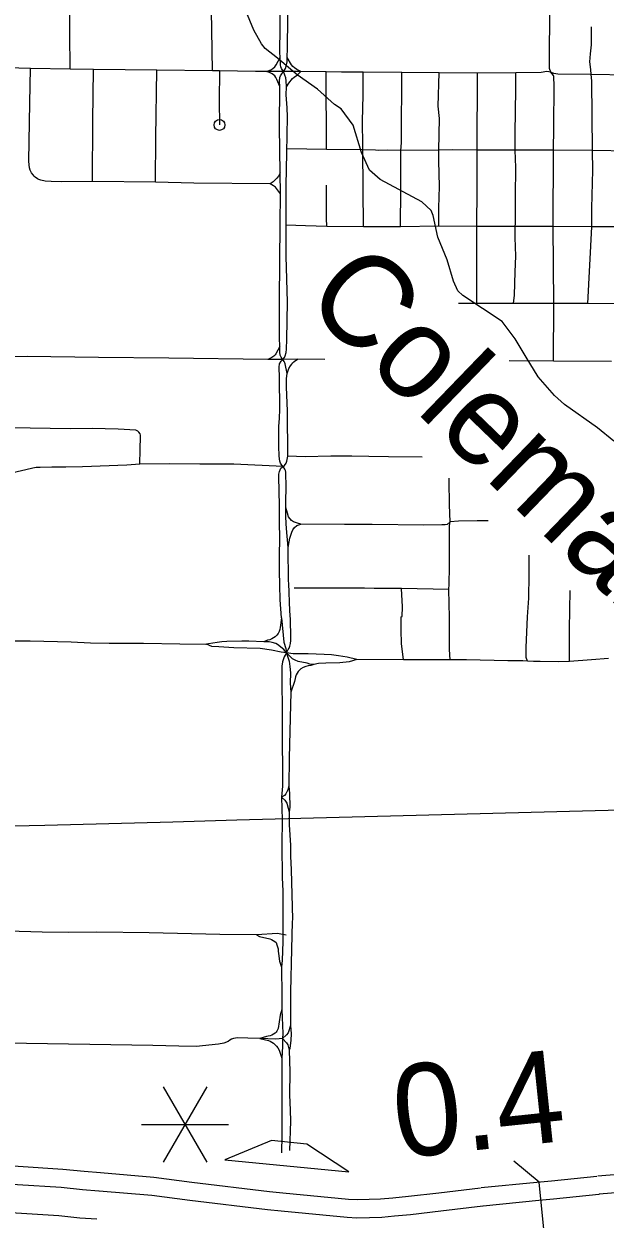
# Model space of a CAD drawing. Extents: x -19 to 366, y -4 to 359.
# Drawn here: x 151.042 to 151.546, y 191.169 to 192.207 of the extents above; entities that cross this region are included whole.
import ezdxf

# ---------------------------------------------------------------- set-up
doc = ezdxf.new("R2010")
doc.units = 0
for name, color, linetype in [('R_Exist Surface Annot', 7, 'Continuous'), ('R_Striping', 7, 'Continuous'), ('R_Temp Easement', 7, 'Continuous'), ('R_Water', 7, 'Continuous'), ('R_Xsect Slope', 7, 'Continuous'), ('Sheet Fence', 7, 'Continuous'), ('T_Vehicle Path Lt Minor', 7, 'Continuous')]:
    doc.layers.add(name, color=color, linetype=linetype)

msp = doc.modelspace()

# ---------------------------------------------------------------- linework, layer by layer
at = {"layer": 'R_Exist Surface Annot'}
for p, q in [((151.1068, 191.1935), (151.1067, 191.1935)), ((151.5411, 191.1907), (151.5408, 191.1906)), ((151.4402, 191.1804), (151.4399, 191.1804)), ((151.2649, 191.176), (151.265, 191.176))]:
    msp.add_line(p, q, dxfattribs=at)
for points in [[(150.7784, 191.1964), (150.7788, 191.2126), (150.8024, 191.2148), (150.8181, 191.216), (150.8643, 191.2183), (150.8774, 191.2186), (150.8883, 191.2187), (150.907, 191.2185), (150.9296, 191.2177), (150.96, 191.2174), (151.0367, 191.2151), (151.0753, 191.2127), (151.0939, 191.2107), (151.108, 191.2096)], [(151.1082, 191.2096), (151.1544, 191.2056), (151.1875, 191.2012), (151.2549, 191.1932), (151.2665, 191.1921)], [(151.5397, 191.2067), (151.5716, 191.2095), (151.5917, 191.2112), (151.6106, 191.2124), (151.6209, 191.2127), (151.6489, 191.2132), (151.6648, 191.213)], [(151.1067, 191.1935), (151.0924, 191.1947), (151.0739, 191.1966), (151.036, 191.199), (150.9596, 191.2013), (150.9292, 191.2016), (150.9067, 191.2024), (150.8883, 191.2026), (150.8777, 191.2025), (150.8649, 191.2022), (150.8191, 191.1999), (150.8038, 191.1988), (150.7784, 191.1964)], [(151.4386, 191.1965), (151.487, 191.2012), (151.4996, 191.2024), (151.5391, 191.2066)], [(151.265, 191.176), (151.2532, 191.1772), (151.1855, 191.1852), (151.1526, 191.1896), (151.1068, 191.1935)], [(151.2665, 191.1921), (151.3234, 191.1866), (151.3308, 191.1862), (151.3412, 191.1865), (151.3513, 191.1868), (151.3619, 191.1877), (151.3756, 191.189), (151.4017, 191.1921), (151.438, 191.1964)], [(151.5408, 191.1906), (151.5012, 191.1864), (151.4886, 191.1852), (151.4402, 191.1804)], [(151.6646, 191.1969), (151.649, 191.1971), (151.6212, 191.1967), (151.6114, 191.1963), (151.5929, 191.1951), (151.573, 191.1934), (151.5411, 191.1907)], [(151.4399, 191.1804), (151.4036, 191.1761), (151.3773, 191.1729), (151.3633, 191.1717), (151.3523, 191.1707), (151.3417, 191.1704), (151.3306, 191.1701), (151.3222, 191.1705), (151.2649, 191.176)], [(151.1048, 191.169), (151.0902, 191.1701), (151.0718, 191.1721), (151.0348, 191.1744), (150.9591, 191.1767), (150.9286, 191.177), (150.9061, 191.1778), (150.8882, 191.178), (150.878, 191.1779), (150.8658, 191.1776), (150.8206, 191.1753), (150.8058, 191.1742), (150.7783, 191.1717), (150.7785, 191.1555)]]:
    msp.add_lwpolyline(points, dxfattribs=at)
at = {"layer": 'R_Striping'}
for points in [[(151.2642, 192.178), (151.2639, 192.1828), (151.264, 192.2039), (151.2642, 192.2485), (151.2652, 192.3325), (151.2654, 192.3358)], [(151.2702, 192.1781), (151.2704, 192.1863), (151.2712, 192.2637), (151.2713, 192.3032), (151.2718, 192.3308), (151.2718, 192.3359)], [(151.0818, 192.168), (151.0815, 192.1992), (151.0815, 192.2071), (151.0818, 192.2285)], [(151.2052, 192.1664), (151.2047, 192.2021), (151.2046, 192.2067), (151.2042, 192.2216)], [(151.499, 192.1653), (151.498, 192.1685), (151.4978, 192.1728), (151.4982, 192.2217)], [(151.534, 192.1632), (151.5337, 192.1677), (151.533, 192.1742), (151.5334, 192.1813), (151.5342, 192.1892), (151.5344, 192.1964), (151.5343, 192.2048)], [(151.2523, 192.1659), (151.2559, 192.1674), (151.2576, 192.1685), (151.2593, 192.1699), (151.2607, 192.1718), (151.2642, 192.178)], [(151.267, 192.1659), (151.2652, 192.1684), (151.2645, 192.17), (151.2644, 192.1716), (151.2642, 192.178)], [(151.267, 192.1659), (151.2686, 192.1685), (151.2696, 192.1717), (151.2701, 192.1742), (151.2702, 192.1781)], [(151.282, 192.1659), (151.2784, 192.1677), (151.2764, 192.1691), (151.2751, 192.1703), (151.2739, 192.1718), (151.2702, 192.1781)], [(151.0472, 192.1686), (151.017, 192.1695)], [(151.0495, 192.0761), (151.0482, 192.078), (151.0471, 192.0803), (151.0465, 192.0822), (151.0461, 192.0848), (151.046, 192.0881), (151.0466, 192.1386), (151.0472, 192.1686)], [(151.0818, 192.168), (151.0472, 192.1686)], [(151.1021, 192.1677), (151.0818, 192.168)], [(151.1011, 192.0703), (151.1013, 192.1231), (151.1021, 192.1677)], [(151.157, 192.1671), (151.1021, 192.1677)], [(151.1559, 192.0698), (151.1562, 192.1086), (151.157, 192.1671)], [(151.2052, 192.1664), (151.157, 192.1671)], [(151.2115, 192.1664), (151.2052, 192.1664)], [(151.2115, 192.1664), (151.2111, 192.1403), (151.2114, 192.1195)], [(151.2523, 192.1659), (151.2426, 192.1658), (151.2115, 192.1664)], [(151.2637, 192.1528), (151.2612, 192.159), (151.2603, 192.1607), (151.2594, 192.162), (151.2583, 192.163), (151.2571, 192.1639), (151.2549, 192.1649), (151.2523, 192.1659)], [(151.267, 192.1659), (151.2523, 192.1659)], [(151.2637, 192.1528), (151.2636, 192.1575), (151.2639, 192.1606), (151.2644, 192.162), (151.2648, 192.163), (151.267, 192.1659)], [(151.2696, 192.1526), (151.2692, 192.1577), (151.2689, 192.1605), (151.2682, 192.1628), (151.267, 192.1659)], [(151.282, 192.1659), (151.267, 192.1659)], [(151.2696, 192.1526), (151.2715, 192.1557), (151.2747, 192.1599), (151.2761, 192.1611), (151.2792, 192.163), (151.282, 192.1659)], [(151.3041, 192.1656), (151.282, 192.1659)], [(151.3042, 192.0982), (151.3041, 192.1656)], [(151.3362, 192.1652), (151.3173, 192.1654), (151.3041, 192.1656)], [(151.3359, 192.0979), (151.3356, 192.1262), (151.3358, 192.1305), (151.3362, 192.1487), (151.3361, 192.1606), (151.3362, 192.1652)], [(151.3698, 192.1649), (151.3362, 192.1652)], [(151.3687, 192.0973), (151.3693, 192.1039), (151.3694, 192.1078), (151.3698, 192.1649)], [(151.4021, 192.1647), (151.3698, 192.1649)], [(151.4019, 192.0977), (151.4023, 192.125), (151.4013, 192.1357), (151.4021, 192.1647)], [(151.4355, 192.1645), (151.4021, 192.1647)], [(151.4352, 192.0976), (151.4355, 192.1645)], [(151.4687, 192.1648), (151.4355, 192.1645)], [(151.4682, 192.0975), (151.4681, 192.1122), (151.4687, 192.1507), (151.4686, 192.1608), (151.4687, 192.1648)], [(151.499, 192.1653), (151.4955, 192.166), (151.4907, 192.165), (151.4687, 192.1648)], [(151.5014, 192.0975), (151.5015, 192.1169), (151.5018, 192.1546), (151.5017, 192.16), (151.5015, 192.1616), (151.5012, 192.1625), (151.499, 192.1653)], [(151.534, 192.1632), (151.505, 192.1637), (151.5016, 192.1641), (151.499, 192.1653)], [(151.5352, 192.0972), (151.5345, 192.1578), (151.534, 192.1632)], [(151.5663, 192.1626), (151.534, 192.1632)], [(151.2642, 192.078), (151.2635, 192.1178), (151.2637, 192.1528)], [(151.2694, 192.0324), (151.2692, 192.0668), (151.2699, 192.0954), (151.2704, 192.1266), (151.2702, 192.1344), (151.2694, 192.1457), (151.2696, 192.1526)], [(151.3042, 192.0982), (151.27, 192.0986)], [(151.3359, 192.0979), (151.3042, 192.0982)], [(151.3364, 192.0311), (151.3359, 192.0979)], [(151.3687, 192.0973), (151.3569, 192.0975), (151.3491, 192.0974), (151.3467, 192.0976), (151.3359, 192.0979)], [(151.3686, 192.0311), (151.3689, 192.0637), (151.3687, 192.0973)], [(151.4019, 192.0977), (151.3687, 192.0973)], [(151.4017, 192.0315), (151.4017, 192.0476), (151.4023, 192.066), (151.4019, 192.0882), (151.4019, 192.0977)], [(151.4352, 192.0976), (151.4139, 192.0979), (151.4019, 192.0977)], [(151.4348, 192.0314), (151.4352, 192.064), (151.4352, 192.0976)], [(151.4682, 192.0975), (151.4352, 192.0976)], [(151.4682, 192.0313), (151.4683, 192.034), (151.4683, 192.0576), (151.4685, 192.0824), (151.4682, 192.0975)], [(151.5014, 192.0975), (151.4682, 192.0975)], [(151.5011, 192.0312), (151.5014, 192.0975)], [(151.5352, 192.0972), (151.5014, 192.0975)], [(151.5345, 192.0311), (151.5346, 192.0473), (151.5356, 192.0803), (151.5352, 192.0972)], [(151.5672, 192.0968), (151.5352, 192.0972)], [(151.1011, 192.0703), (151.0741, 192.0701), (151.0652, 192.0703), (151.06, 192.0707), (151.0563, 192.0715), (151.0545, 192.0721), (151.0533, 192.0728), (151.0515, 192.074), (151.0505, 192.0749), (151.0495, 192.0761)], [(151.2642, 192.078), (151.2625, 192.0749), (151.2612, 192.0733), (151.258, 192.0702), (151.2553, 192.0682)], [(151.2643, 192.0596), (151.2642, 192.078)], [(151.1559, 192.0698), (151.1011, 192.0703)], [(151.2553, 192.0682), (151.189, 192.0688), (151.1559, 192.0698)], [(151.2643, 192.0596), (151.2599, 192.0655), (151.2583, 192.0667), (151.2553, 192.0682)], [(151.3045, 192.0314), (151.3042, 192.0386), (151.3044, 192.0541), (151.3044, 192.0672)], [(151.2642, 192.0335), (151.2643, 192.0596)], [(151.2638, 191.9272), (151.2636, 191.9345), (151.2636, 191.9651), (151.2636, 191.9672), (151.2642, 192.0335)], [(151.2703, 191.9655), (151.2694, 192.0056), (151.2694, 192.0324)], [(151.3045, 192.0314), (151.286, 192.0319), (151.2694, 192.0324)], [(151.3364, 192.0311), (151.3045, 192.0314)], [(151.3686, 192.0311), (151.3398, 192.031), (151.3364, 192.0311)], [(151.4017, 192.0315), (151.3686, 192.0311)], [(151.4348, 192.0314), (151.4017, 192.0315)], [(151.4349, 191.9643), (151.4347, 191.9924), (151.4348, 192.0314)], [(151.4682, 192.0313), (151.4348, 192.0314)], [(151.4685, 192.0056), (151.4682, 192.0218), (151.4682, 192.0313)], [(151.5011, 192.0312), (151.4682, 192.0313)], [(151.5016, 191.9645), (151.5011, 192.0312)], [(151.5345, 192.0311), (151.5011, 192.0312)], [(151.5311, 191.9644), (151.5345, 192.0311)], [(151.567, 192.031), (151.5345, 192.0311)], [(151.4681, 191.9919), (151.4685, 192.0056)], [(151.4665, 191.9644), (151.4674, 191.9717), (151.4681, 191.9919)], [(151.2663, 191.9157), (151.2677, 191.9174), (151.2684, 191.9189), (151.2693, 191.9219), (151.2696, 191.9248), (151.2699, 191.9334), (151.2703, 191.9655)], [(151.4349, 191.9643), (151.419, 191.9644)], [(151.4665, 191.9644), (151.4349, 191.9643)], [(151.5016, 191.9645), (151.4665, 191.9644)], [(151.5014, 191.9143), (151.5016, 191.9645)], [(151.5311, 191.9644), (151.5016, 191.9645)], [(151.5656, 191.9642), (151.5311, 191.9644)], [(151.2638, 191.9272), (151.2604, 191.9208), (151.2596, 191.9197), (151.2585, 191.9187), (151.2568, 191.9176), (151.2534, 191.9159)], [(151.2663, 191.9157), (151.2648, 191.9177), (151.264, 191.9194), (151.2637, 191.9222), (151.2638, 191.9272)], [(151.1063, 191.9176), (151.0443, 191.9184), (151.0213, 191.9181)], [(151.1673, 191.9169), (151.1063, 191.9176)], [(151.2534, 191.9159), (151.1673, 191.9169)], [(151.2663, 191.9157), (151.2534, 191.9159)], [(151.2667, 191.8227), (151.2655, 191.824), (151.2643, 191.8258), (151.2637, 191.8276), (151.2631, 191.8318), (151.2629, 191.8405), (151.2629, 191.858), (151.2636, 191.8646), (151.2637, 191.8727), (151.2636, 191.9001), (151.2632, 191.9092), (151.2634, 191.912), (151.2648, 191.9142), (151.2663, 191.9157)], [(151.2792, 191.916), (151.2663, 191.9157)], [(151.2701, 191.9036), (151.2685, 191.9121), (151.2682, 191.913), (151.2676, 191.9141), (151.2663, 191.9157)], [(151.2701, 191.9036), (151.2717, 191.908), (151.273, 191.9102), (151.2741, 191.9118), (151.2749, 191.9128), (151.2761, 191.9139), (151.2792, 191.916)], [(151.3029, 191.9159), (151.2792, 191.916)], [(151.5014, 191.9143), (151.463, 191.9146)], [(151.5516, 191.9141), (151.5014, 191.9143)], [(151.2707, 191.8318), (151.2703, 191.8709), (151.2697, 191.892), (151.2697, 191.8994), (151.2701, 191.9036)], [(151.1424, 191.8513), (151.1414, 191.8527), (151.1406, 191.8534), (151.1398, 191.8539), (151.1388, 191.8543), (151.1233, 191.8552), (151.1008, 191.8557), (151.0819, 191.8555), (151.0295, 191.8563), (151.0204, 191.8567), (151.0168, 191.8566)], [(151.1421, 191.8249), (151.1425, 191.8377), (151.1428, 191.849), (151.1427, 191.8501), (151.1424, 191.8513)], [(151.1421, 191.8249), (151.131, 191.8241), (151.0925, 191.8226), (151.078, 191.8223), (151.0659, 191.8224), (151.0557, 191.8221), (151.0522, 191.8219), (151.0494, 191.8215), (151.0433, 191.8198), (151.0321, 191.8173), (151.025, 191.8169), (151.0218, 191.8169), (151.017, 191.8173)], [(151.2667, 191.8227), (151.2238, 191.8248), (151.1943, 191.8248), (151.1679, 191.8251), (151.1421, 191.8249)], [(151.2653, 191.6913), (151.2642, 191.7071), (151.2638, 191.7199), (151.2638, 191.721), (151.2636, 191.7312), (151.2636, 191.745), (151.2638, 191.7608), (151.2634, 191.7738), (151.2634, 191.789), (151.2629, 191.8139), (151.263, 191.8162), (151.2635, 191.8184), (151.2646, 191.8213), (151.2667, 191.8227)], [(151.2667, 191.8227), (151.2679, 191.8236), (151.2693, 191.8257), (151.2699, 191.8276), (151.2707, 191.8318)], [(151.2691, 191.7872), (151.2691, 191.7907), (151.2693, 191.8067), (151.2691, 191.816), (151.269, 191.8179), (151.2686, 191.8195), (151.2682, 191.8205), (151.2667, 191.8227)], [(151.3873, 191.831), (151.3581, 191.8313), (151.341, 191.8315), (151.3264, 191.8319), (151.3081, 191.8318), (151.2859, 191.8313), (151.2707, 191.8318)], [(151.4115, 191.7749), (151.4111, 191.7895), (151.4109, 191.8105), (151.4109, 191.8126)], [(151.2711, 191.7525), (151.2695, 191.7689), (151.2694, 191.7732), (151.2691, 191.7794), (151.2691, 191.7872)], [(151.282, 191.7727), (151.279, 191.7735), (151.2755, 191.7748), (151.2738, 191.776), (151.2714, 191.7792), (151.2704, 191.7824), (151.2691, 191.7872)], [(151.2711, 191.7525), (151.2725, 191.7606), (151.2741, 191.7658), (151.2751, 191.7678), (151.2764, 191.7698), (151.2785, 191.7717), (151.282, 191.7727)], [(151.4115, 191.7749), (151.4089, 191.7724), (151.4073, 191.7722), (151.4045, 191.7721), (151.3888, 191.7719), (151.344, 191.7724), (151.32, 191.7726), (151.282, 191.7727)], [(151.4106, 191.7159), (151.4109, 191.7205), (151.411, 191.7356), (151.4111, 191.7717), (151.4115, 191.7749)], [(151.4446, 191.7756), (151.4351, 191.7757), (151.4189, 191.7755), (151.4115, 191.7749)], [(151.2697, 191.661), (151.271, 191.664), (151.2718, 191.665), (151.2724, 191.6667), (151.2729, 191.669), (151.2732, 191.6716), (151.2734, 191.6745), (151.2731, 191.69), (151.2725, 191.6974), (151.2715, 191.7212), (151.2714, 191.7235), (151.2711, 191.7525)], [(151.4788, 191.6539), (151.4775, 191.657), (151.4777, 191.6656), (151.4788, 191.6923), (151.4798, 191.7085), (151.48, 191.714), (151.4803, 191.7232), (151.4803, 191.7432), (151.4803, 191.7459)], [(151.3694, 191.7168), (151.3456, 191.717), (151.3374, 191.7171), (151.2763, 191.7171)], [(151.3712, 191.655), (151.3695, 191.6692), (151.3691, 191.6807), (151.369, 191.6922), (151.3701, 191.6926), (151.3704, 191.7011), (151.3694, 191.7168)], [(151.4106, 191.7159), (151.3694, 191.7168)], [(151.4116, 191.6549), (151.411, 191.6638), (151.4111, 191.6918), (151.4106, 191.7159)], [(151.5153, 191.6536), (151.5152, 191.6815), (151.5157, 191.7152)], [(151.2653, 191.6913), (151.2642, 191.6831), (151.2638, 191.6812), (151.2631, 191.6795), (151.2622, 191.6778), (151.2611, 191.6763), (151.2597, 191.675), (151.2583, 191.6739), (151.2567, 191.6731), (151.255, 191.6724), (151.2532, 191.6719), (151.2498, 191.6707)], [(151.2653, 191.6913), (151.2673, 191.6704), (151.2689, 191.6648), (151.2697, 191.661)], [(151.2002, 191.6684), (151.1994, 191.6682), (151.177, 191.6684), (151.1453, 191.6692), (151.1157, 191.6691), (151.0993, 191.6695), (151.0825, 191.6702), (151.047, 191.6711), (151.0186, 191.6712)], [(151.2498, 191.6707), (151.237, 191.6712), (151.2308, 191.6712), (151.2178, 191.6708), (151.2134, 191.6706), (151.2094, 191.6701), (151.2018, 191.6689), (151.2002, 191.6684)], [(151.2697, 191.661), (151.2649, 191.6617), (151.2566, 191.6633), (151.2467, 191.6647), (151.2239, 191.6654), (151.2108, 191.6661), (151.2047, 191.6666), (151.2002, 191.6684)], [(151.2697, 191.661), (151.2672, 191.6639), (151.2617, 191.6683), (151.2603, 191.669), (151.2571, 191.6701), (151.2545, 191.6705), (151.2498, 191.6707)], [(151.2697, 191.661), (151.2676, 191.6576), (151.2661, 191.6531), (151.2655, 191.6493), (151.2654, 191.6448), (151.2655, 191.6329), (151.2658, 191.615), (151.2659, 191.5983), (151.266, 191.5451), (151.2652, 191.5357)], [(151.2697, 191.661), (151.2706, 191.6572), (151.2718, 191.6538), (151.2724, 191.6492), (151.2729, 191.6435), (151.2728, 191.6348), (151.2732, 191.6268)], [(151.2934, 191.6508), (151.2899, 191.6512), (151.2875, 191.6519), (151.2796, 191.6536), (151.2771, 191.6545), (151.2749, 191.6559), (151.2721, 191.6583), (151.2697, 191.661)], [(151.3306, 191.6551), (151.3221, 191.6571), (151.3148, 191.6584), (151.3087, 191.6592), (151.3023, 191.6595), (151.2884, 191.66), (151.284, 191.6602), (151.2782, 191.66), (151.2754, 191.66), (151.2697, 191.661)], [(151.5491, 191.656), (151.5344, 191.6548), (151.5153, 191.6536)], [(151.2934, 191.6508), (151.2906, 191.6501), (151.2883, 191.6498), (151.2862, 191.6491), (151.2841, 191.6483), (151.2821, 191.6471), (151.2808, 191.646), (151.2797, 191.6448), (151.2788, 191.6433), (151.278, 191.6418), (151.2775, 191.6402), (151.2771, 191.6386), (151.2764, 191.6362), (151.2732, 191.6268)], [(151.3306, 191.6551), (151.3241, 191.6532), (151.3158, 191.6523), (151.3038, 191.652), (151.2974, 191.6516), (151.2934, 191.6508)], [(151.3712, 191.655), (151.3306, 191.6551)], [(151.4116, 191.6549), (151.3712, 191.655)], [(151.4788, 191.6539), (151.4746, 191.6541), (151.4618, 191.6542), (151.4257, 191.6548), (151.4116, 191.6549)], [(151.5153, 191.6536), (151.506, 191.6533), (151.4897, 191.6536), (151.4841, 191.6536), (151.4788, 191.6539)], [(151.2732, 191.6268), (151.2728, 191.6046), (151.272, 191.5694), (151.2716, 191.5453)], [(151.2716, 191.5453), (151.2707, 191.5419), (151.2691, 191.5384), (151.2677, 191.537), (151.2652, 191.5357)], [(151.2716, 191.5453), (151.2721, 191.5387), (151.2724, 191.5271), (151.2718, 191.523)], [(151.2652, 191.5357), (151.2681, 191.5329), (151.2698, 191.5303), (151.2711, 191.5262), (151.2718, 191.523)], [(151.2652, 191.5357), (151.2657, 191.516), (151.2655, 191.4945), (151.2657, 191.4656), (151.2663, 191.4542), (151.2665, 191.4222)], [(151.2718, 191.523), (151.272, 191.5117), (151.273, 191.494), (151.273, 191.4844), (151.2735, 191.4725), (151.2749, 191.4298), (151.2746, 191.4273)], [(151.2746, 191.4273), (151.274, 191.4036), (151.273, 191.3665), (151.2731, 191.3519), (151.2729, 191.3373)], [(151.2436, 191.4161), (151.2116, 191.4163), (151.1504, 191.4177), (151.1048, 191.4184), (151.0799, 191.418), (151.0575, 191.4184), (151.0277, 191.4192), (151.0203, 191.4199)], [(151.2692, 191.4157), (151.2618, 191.4171), (151.2436, 191.4161)], [(151.2665, 191.4222), (151.2664, 191.4099), (151.2658, 191.394), (151.2652, 191.3881)], [(151.2436, 191.4161), (151.2462, 191.4147), (151.2552, 191.4126), (151.2566, 191.4121), (151.258, 191.4113), (151.2593, 191.4104), (151.2605, 191.4093), (151.2612, 191.4075), (151.2618, 191.4057), (151.2622, 191.4038), (151.2624, 191.4019), (151.2625, 191.4), (151.2636, 191.3932), (151.2652, 191.3881)], [(151.2652, 191.3881), (151.2655, 191.363), (151.2655, 191.3513)], [(151.2655, 191.3513), (151.2642, 191.3462), (151.2622, 191.3347), (151.2618, 191.3336), (151.2612, 191.3325), (151.2605, 191.3316), (151.2596, 191.3308), (151.2583, 191.3298), (151.2568, 191.329), (151.2553, 191.3285), (151.2537, 191.3281), (151.2521, 191.3279), (151.2464, 191.3261)], [(151.2655, 191.3513), (151.2665, 191.3303), (151.2662, 191.326)], [(151.2729, 191.3373), (151.2709, 191.3309), (151.2695, 191.3292), (151.2662, 191.326)], [(151.2729, 191.3373), (151.2735, 191.33), (151.2734, 191.3246), (151.2725, 191.3173), (151.272, 191.3158)], [(151.2464, 191.3261), (151.236, 191.3262), (151.2272, 191.3265), (151.2254, 191.3264), (151.2236, 191.326), (151.2219, 191.3254), (151.2204, 191.3245), (151.219, 191.3234), (151.2151, 191.3219), (151.2106, 191.3211), (151.1912, 191.3192), (151.1761, 191.3193), (151.1535, 191.3199), (151.0256, 191.3219), (151.0244, 191.3221), (151.0234, 191.3224), (151.0224, 191.323), (151.0215, 191.3237)], [(151.2464, 191.3261), (151.2538, 191.3242), (151.2554, 191.3237), (151.2568, 191.3229), (151.2582, 191.322), (151.2609, 191.3194), (151.2621, 191.3178), (151.2631, 191.316), (151.2655, 191.309)], [(151.2662, 191.326), (151.2603, 191.3256), (151.2464, 191.3261)], [(151.2662, 191.326), (151.2662, 191.3191), (151.2655, 191.309)], [(151.2662, 191.326), (151.2696, 191.3223), (151.2707, 191.3204), (151.272, 191.3158)], [(151.272, 191.3158), (151.2724, 191.2971), (151.2723, 191.2772), (151.2726, 191.2637), (151.2731, 191.2543), (151.2722, 191.2289)], [(151.2655, 191.309), (151.2656, 191.2645)], [(151.2656, 191.2645), (151.2654, 191.2422)], [(151.2654, 191.2422), (151.2652, 191.2268)]]:
    msp.add_lwpolyline(points, dxfattribs=at)
msp.add_circle((151.2114, 192.1195), 0.00473, dxfattribs=at)
at = {"layer": 'R_Temp Easement'}
for points in [[(151.3871, 192.0526), (151.3509, 192.0721), (151.3417, 192.0802), (151.3346, 192.0957), (151.3274, 192.1194), (151.3169, 192.1336), (151.3112, 192.1371), (151.2965, 192.1507), (151.2787, 192.1631), (151.2616, 192.1776), (151.2511, 192.186), (151.2478, 192.19), (151.2413, 192.2017), (151.2322, 192.2235)], [(151.5536, 191.8447), (151.5395, 191.8565), (151.5109, 191.8766), (151.5021, 191.8844), (151.4881, 191.9008), (151.4776, 191.9178), (151.4682, 191.9338), (151.4569, 191.9489), (151.4226, 191.9713), (151.4184, 191.9754), (151.4145, 191.9839), (151.4089, 192.0023), (151.4009, 192.022), (151.3968, 192.0408), (151.3951, 192.0451), (151.3871, 192.0526)]]:
    msp.add_lwpolyline(points, dxfattribs=at)
at = {"layer": 'R_Water'}
for p, q in [((151.4888, 191.2014), (151.4669, 191.2194)), ((151.4944, 191.1448), (151.4888, 191.2014))]:
    msp.add_line(p, q, dxfattribs=at)
at = {"layer": 'R_Xsect Slope'}
for p, q in [((151.2565, 191.2374), (151.2161, 191.2208)), ((151.2871, 191.2344), (151.2565, 191.2374)), ((151.3236, 191.2102), (151.2871, 191.2344)), ((151.2161, 191.2208), (151.2698, 191.2155)), ((151.2698, 191.2155), (151.3236, 191.2102))]:
    msp.add_line(p, q, dxfattribs=at)
at = {"layer": 'Sheet Fence'}
for points in [[(154.1159, 1.8709), (153.9063, 10.4874), (153.696, 19.1041), (153.485, 27.7209), (153.2733, 36.3378), (153.0608, 44.9549), (152.8476, 53.5721), (152.6337, 62.1894), (152.419, 70.8069), (152.2036, 79.4245), (151.9875, 88.0422), (151.7707, 96.6601), (151.5531, 105.2782), (151.3348, 113.8963), (151.1158, 122.5147), (150.8961, 131.1331), (150.6757, 139.7517), (150.4545, 148.3704), (150.2326, 156.9893), (150.0101, 165.6083), (149.7867, 174.2275), (149.5627, 182.8468), (149.338, 191.4662), (149.1125, 200.0858), (148.8864, 208.7055), (148.6595, 217.3254), (148.4319, 225.9454), (148.2037, 234.5655), (147.9747, 243.1858), (147.745, 251.8063), (147.5146, 260.4269), (147.2835, 269.0476), (147.0517, 277.6685), (146.8191, 286.2895), (146.5859, 294.9106), (146.352, 303.5319), (146.1174, 312.1534), (145.8821, 320.775), (145.6461, 329.3967), (145.4094, 338.0186), (145.172, 346.6406)], [(0, 189.5162), (7.1121, 189.5206), (14.2243, 189.5339), (21.3364, 189.556), (28.4484, 189.5869), (35.5605, 189.6267), (42.6725, 189.6754), (49.7844, 189.7329), (56.8962, 189.7992), (64.0079, 189.8744), (71.1196, 189.9584), (78.2311, 190.0512), (85.3425, 190.1529), (92.4538, 190.2635), (99.5649, 190.3829), (106.6759, 190.5111), (113.7867, 190.6482), (120.8974, 190.7941), (128.0078, 190.9489), (135.1181, 191.1125), (142.2282, 191.2849), (149.338, 191.4662), (156.4476, 191.6563), (163.5569, 191.8553), (170.666, 192.0631), (177.7749, 192.2798), (184.8835, 192.5053), (191.9917, 192.7396), (199.0997, 192.9828), (206.2074, 193.2348), (213.3147, 193.4956), (220.4218, 193.7653), (227.5285, 194.0438), (234.6348, 194.3312), (241.7408, 194.6274), (248.8464, 194.9324), (255.9516, 195.2463), (263.0564, 195.569), (270.1608, 195.9005), (277.2648, 196.2409), (284.3683, 196.5901), (291.4715, 196.9481), (298.5741, 197.315), (305.6763, 197.6907), (312.7781, 198.0753), (319.8793, 198.4686), (326.9801, 198.8708), (334.0804, 199.2818), (341.1801, 199.7017)]]:
    msp.add_spline(points, degree=3, dxfattribs=at)
at = {"layer": 'T_Vehicle Path Lt Minor'}
for p, q in [((151.2004, 191.2841), (151.1625, 191.2185)), ((151.1625, 191.2841), (151.2004, 191.2185)), ((151.1436, 191.2513), (151.2193, 191.2513))]:
    msp.add_line(p, q, dxfattribs=at)

# ---------------------------------------------------------------- texts
at = {"layer": 'R_Temp Easement'}
msp.add_text('Coleman', height=0.08, rotation=316.0006, dxfattribs=at).set_placement((151.2824, 191.9659))
at = {"layer": 'T_Vehicle Path Lt Minor'}
msp.add_text('0.4', height=0.08, rotation=5.9708, dxfattribs=at).set_placement((151.3661, 191.2219))

doc.saveas('drawing.dxf')
